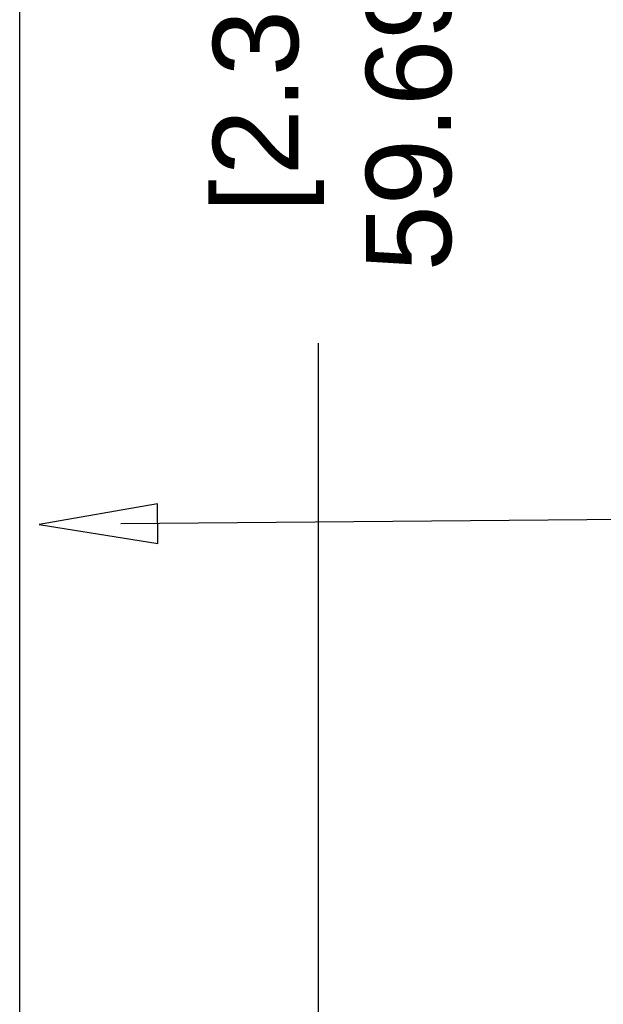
# Model space of a CAD drawing. Header units: inches. Extents: x 0 to 474, y -297 to 0.
# Tile 287 of 303: x 283 to 299, y -177 to -150. Entities that reach past the tile are written whole.
import ezdxf

# ---------------------------------------------------------------- set-up
doc = ezdxf.new("R2010")
doc.units = ezdxf.units.IN
doc.header["$MEASUREMENT"] = 0
doc.styles.add('Arial0', font='arial.ttf', dxfattribs={"height": 3.644212})

msp = doc.modelspace()

# ---------------------------------------------------------------- linework, layer by layer
at = {"color": 18, "true_color": 0x000000}
msp.add_line((282.96, -188.8), (282.96, -118.95), dxfattribs=at)
at = {"color": 152, "true_color": 0x007ac0}
msp.add_line((291.276, -158.928), (291.276, -182.812), dxfattribs=at)
at = {"color": 1, "true_color": 0xff0000}
for p, q in [((286.8, -163.409), (283.505, -163.988)), ((286.81, -164.509), (286.8, -163.409)), ((316.4, -163.7), (285.776, -163.969)), ((283.505, -163.988), (286.81, -164.509))]:
    msp.add_line(p, q, dxfattribs=at)

# ---------------------------------------------------------------- texts
at = {"color": 12, "true_color": 0xc00000, "style": 'Arial0'}
for s, p in [('59.69mm', (294.98, -156.928)), ('2.35in', (290.72, -154.254)), ('[', (290.72, -155.283))]:
    msp.add_text(s, height=2.375, rotation=90, dxfattribs=at).set_placement(p)

doc.saveas('drawing.dxf')
